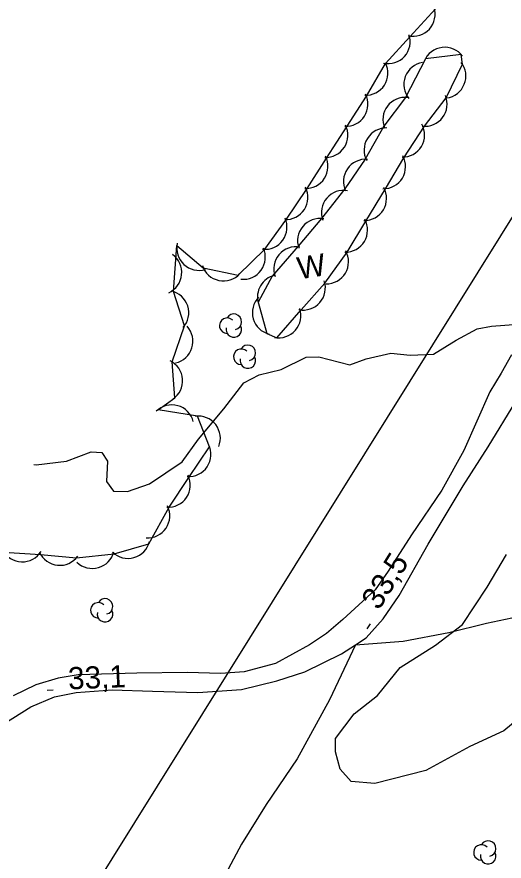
# Model space of a CAD drawing. Extents: x 646142 to 649934, y 5874075 to 5876351.
# Drawn here: x 648451.8 to 648517.7, y 5875943.5 to 5876057.7 of the extents above; entities that cross this region are included whole.
import ezdxf

# ---------------------------------------------------------------- set-up
doc = ezdxf.new("R2010")
doc.units = 0
for name, color, linetype in [('Niveau 2', 7, 'Continuous'), ('Niveau 21', 7, 'Continuous'), ('Niveau 22', 7, 'Continuous'), ('Niveau 3', 7, 'Continuous'), ('Niveau 36', 7, 'Continuous'), ('Niveau 44', 7, 'Continuous')]:
    doc.layers.add(name, color=color, linetype=linetype)

msp = doc.modelspace()

# ---------------------------------------------------------------- linework, layer by layer
at = {"layer": 'Niveau 2'}
for points in [[(648454.1, 5875997.14), (648454.41, 5875997.12), (648458.53, 5875997.6), (648461.85, 5875998.88), (648463.28, 5875998.76), (648464.05, 5875997.61), (648463.91, 5875994.85), (648464.86, 5875993.54), (648466.74, 5875993.51), (648469.74, 5875994.54), (648474.13, 5875997.51), (648476.34, 5876000.59), (648479.79, 5876004.69), (648482.49, 5876008.22), (648484.57, 5876009.29), (648487.53, 5876010.03), (648490.93, 5876011.66), (648492.64, 5876011.73), (648496.81, 5876010.66), (648499.03, 5876011.46), (648502.38, 5876012.23), (648504.96, 5876011.96), (648508.13, 5876012.08), (648511.18, 5876013.97), (648514.02, 5876015.5), (648515.98, 5876015.88), (648520.16, 5876016.19)], [(648522.05, 5875964.78), (648517.66, 5875961.14), (648513.06, 5875959.02), (648507.11, 5875955.77), (648500.2, 5875953.99), (648497, 5875954.26), (648495.52, 5875955.92), (648494.89, 5875958.28), (648494.87, 5875960.1), (648497.4, 5875963.44), (648500.56, 5875965.91), (648503.63, 5875969.69), (648508.4, 5875972.73), (648512.05, 5875975.52), (648515.37, 5875980.58), (648517.99, 5875985)]]:
    msp.add_lwpolyline(points, dxfattribs=at)
at = {"layer": 'Niveau 21'}
for points in [[(648518.66, 5876012.01), (648517.26, 5876009.51), (648515.74, 5876006.99), (648512.24, 5875999.06), (648509.24, 5875993.68), (648505.14, 5875987.65), (648501.99, 5875982.72), (648500.25, 5875980.19), (648497.48, 5875977.69), (648495.89, 5875976.2), (648493.64, 5875974.31), (648491.37, 5875972.77), (648486.78, 5875970.25), (648482.55, 5875969.13), (648479.38, 5875968.89), (648474.83, 5875969.01), (648468.01, 5875968.95), (648460.07, 5875968.7), (648457.37, 5875968.27), (648454.37, 5875967.35), (648451.29, 5875965.86)], [(648445.97, 5875959.54), (648453.69, 5875964.36), (648456.88, 5875965.74), (648459.8, 5875966.31), (648464.66, 5875966.67), (648470.13, 5875966.51), (648476.28, 5875966.29), (648482.16, 5875966.73), (648486.96, 5875967.89), (648490.74, 5875969.09), (648495.67, 5875971.53), (648497.58, 5875972.78), (648499.02, 5875973.72), (648501.33, 5875976.3), (648503.48, 5875979.44), (648507.4, 5875986.37), (648512.15, 5875994.28), (648515.5, 5875999.56), (648519.25, 5876005.68)]]:
    msp.add_lwpolyline(points, dxfattribs=at)
at = {"layer": 'Niveau 22'}
for points in [[(648497.58, 5875972.78), (648504.02, 5875973.26), (648510.18, 5875974.41), (648515.3, 5875975.71), (648520.44, 5875976.79)], [(648497.58, 5875972.78), (648494.08, 5875965.32), (648489.7, 5875957.32), (648485.5, 5875951.18), (648482.16, 5875945.81), (648479.29, 5875940.36), (648475.14, 5875932.26), (648472.06, 5875926.3), (648470.99, 5875925.41), (648467.61, 5875925.04), (648464.03, 5875924.08), (648461.9, 5875922.2), (648458.68, 5875916.46), (648453.72, 5875906.68), (648448.73, 5875895.75)]]:
    msp.add_lwpolyline(points, dxfattribs=at)
at = {"layer": 'Niveau 3'}
for p, q in [((648499.18, 5875974.91), (648499.6, 5875975.59)), ((648455.9, 5875966.64), (648456.7, 5875966.67))]:
    msp.add_line(p, q, dxfattribs=at)
at = {"layer": 'Niveau 36'}
msp.add_lwpolyline([(648600.59, 5876162.13), (648551.33, 5876082.95), (648424.31, 5875879.18), (648303.24, 5875683.36), (648187.06, 5875496.14), (648107.92, 5875369.28), (648085.7, 5875326.63)], dxfattribs=at)
at = {"layer": 'Niveau 44'}
for points in [[(648470.88, 5876004.57), (648473.15, 5876006.19), (648472.78, 5876011.03), (648474.46, 5876015.92), (648472.98, 5876020.54), (648473.43, 5876026.78), (648476.99, 5876023.78), (648481.74, 5876022.76), (648485.33, 5876026.27), (648488.17, 5876030.2), (648491.03, 5876034.5), (648493.65, 5876038.58), (648496.44, 5876042.91), (648499.06, 5876046.99), (648501.66, 5876051.41), (648504.93, 5876055), (648508.39, 5876058.81)], [(648486.93, 5876014.31), (648490.23, 5876018.06), (648493.43, 5876021.71), (648496.47, 5876025.89), (648498.97, 5876030.06), (648501.62, 5876034.47), (648504.11, 5876038.63), (648506.91, 5876042.91), (648509.84, 5876046.78), (648512.06, 5876051.3), (648511.85, 5876052.64), (648507.03, 5876052.06), (648504.34, 5876046.83), (648501.42, 5876042.95), (648498.88, 5876038.45), (648496.13, 5876034.45), (648492.97, 5876030.43), (648489.84, 5876026.71), (648486.33, 5876022.65), (648484.41, 5876019.12), (648485.61, 5876014.88), (648486.93, 5876014.31)], [(648450.04, 5875985.29), (648455.01, 5875985), (648459.84, 5875984.52), (648464.96, 5875985.09), (648469.63, 5875986.42), (648472.37, 5875991.38), (648475.06, 5875995.41), (648477.84, 5875999.57), (648476.21, 5876003.71), (648470.88, 5876004.57)]]:
    msp.add_lwpolyline(points, dxfattribs=at)
for centre, radius, start, end in [((648505.35, 5876058.09), 3, 257.7849, 17.7628), ((648501.99, 5876054.39), 3, 257.7849, 17.7628), ((648509.65, 5876050.6), 3, 36.8973, 156.8752), ((648498.97, 5876050.11), 3, 267.2517, 27.2297), ((648507.11, 5876048.56), 3, 98.9844, 218.9623), ((648509.51, 5876049.72), 3, 277.8892, 37.8671), ((648496.27, 5876045.9), 3, 267.2517, 27.2297), ((648504.29, 5876043.83), 3, 83.039, 203.0169), ((648506.97, 5876045.91), 3, 262.9292, 22.9071), ((648493.56, 5876041.7), 3, 267.2517, 27.2297), ((648501.74, 5876039.69), 3, 88.3277, 208.3056), ((648503.93, 5876041.74), 3, 269.0567, 29.0346), ((648490.86, 5876037.5), 3, 267.2517, 27.2297), ((648498.95, 5876035.45), 3, 85.3978, 205.3757), ((648501.35, 5876037.46), 3, 269.0567, 29.0346), ((648488.15, 5876033.29), 3, 267.2517, 27.2297), ((648498.78, 5876033.17), 3, 269.0567, 29.0346), ((648495.98, 5876031.25), 3, 79.8479, 199.8259), ((648485.32, 5876029.27), 3, 264.1777, 24.1556), ((648492.75, 5876027.43), 3, 79.8479, 199.8259), ((648496.21, 5876028.88), 3, 269.0567, 29.0346), ((648476.41, 5876026.42), 3, 167.1091, 287.087), ((648489.53, 5876023.61), 3, 79.8479, 199.8259), ((648471.09, 5876023.13), 3, 294.3483, 54.3262), ((648482.39, 5876025.21), 3, 264.1777, 24.1556), ((648493.64, 5876024.6), 3, 269.0567, 29.0346), ((648479.73, 5876024.99), 3, 197.974, 317.9519), ((648487.33, 5876019.82), 3, 103.5547, 195.9087), ((648490.51, 5876021.05), 3, 258.6681, 18.646), ((648472.04, 5876017.69), 3, 317.765, 77.7429), ((648486.64, 5876017.7), 3, 135.8583, 255.8362), ((648481.13, 5876016.47), 1.05, 282.2692, 149.7263), ((648487.2, 5876017.3), 3, 258.6681, 18.646), ((648480.23, 5876015.94), 1.05, 44.1154, 269.804), ((648472.6, 5876013.83), 3, 282.6264, 42.6043), ((648481.13, 5876015.42), 1.05, 166.9369, 29.6212), ((648483.03, 5876012.27), 1.05, 282.2692, 149.7263), ((648482.13, 5876011.74), 1.05, 44.1154, 269.804), ((648483.03, 5876011.22), 1.05, 166.9369, 29.6212), ((648471.21, 5876008.48), 3, 304.2868, 64.2648), ((648472.75, 5876002.22), 3, 14.6305, 134.6084), ((648476.31, 5876000.71), 3, 337.7945, 97.7725), ((648475.03, 5875998.53), 3, 266.2706, 26.2485), ((648472.25, 5875994.37), 3, 266.2706, 26.2485), ((648469.47, 5875990.22), 3, 266.2706, 26.2485), ((648466.81, 5875987.45), 3, 225.9049, 345.8828), ((648452.51, 5875986.98), 3, 208.4179, 328.3959), ((648457.6, 5875986.52), 3, 204.3206, 324.2985), ((648462, 5875986.09), 3, 225.9049, 345.8828), ((648463.72, 5875977.96), 1.05, 282.2692, 149.7263), ((648462.82, 5875977.43), 1.05, 44.1154, 269.804), ((648463.72, 5875976.91), 1.05, 166.9369, 29.6212), ((648514.61, 5875944.67), 1.05, 44.1154, 269.804), ((648515.51, 5875945.2), 1.05, 282.2692, 149.7263), ((648515.51, 5875944.15), 1.05, 166.9369, 29.6212)]:
    msp.add_arc(centre, radius, start, end, dxfattribs=at)

# ---------------------------------------------------------------- texts
at = {"layer": 'Niveau 3'}
for s, rotation, p in [('33,5 ', 57.8707, (648500.74, 5875977.33)), ('33,1 ', 2.327, (648458.78, 5875966.72))]:
    msp.add_text(s, height=3, rotation=rotation, dxfattribs=at).set_placement(p)
at = {"layer": 'Niveau 44'}
msp.add_text('W', height=3, rotation=8.9405, dxfattribs=at).set_placement((648489.96, 5876022.19))

doc.saveas('drawing.dxf')
